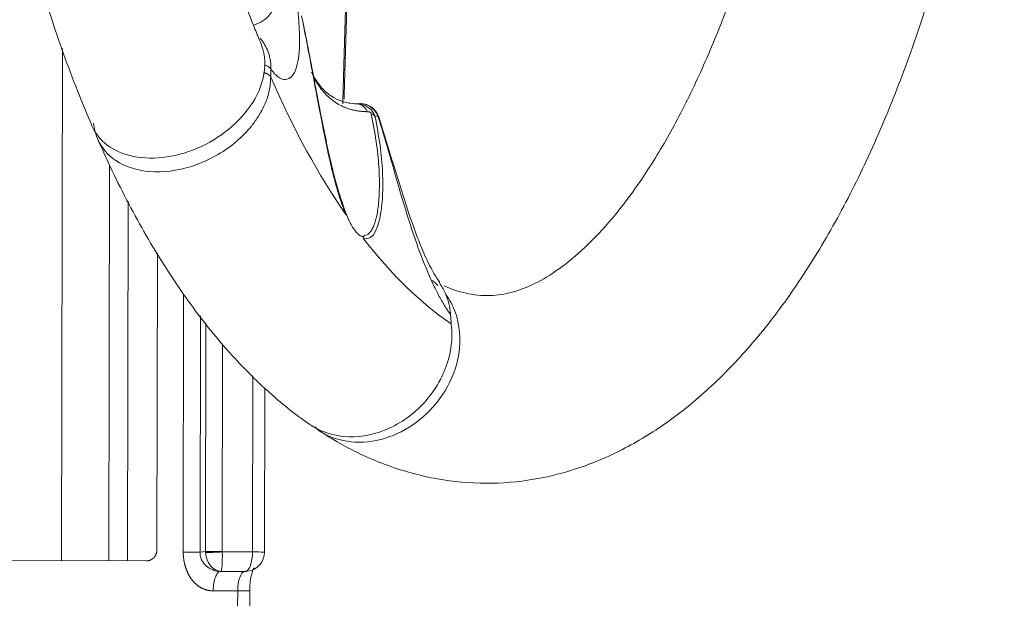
# Model space of a CAD drawing. Header units: millimetres. Extents: x 0 to 594, y 0 to 420.
# Tile 510 of 656: x 211.47 to 219.08, y 319.23 to 323.75. Entities that reach past the tile are written whole.
import ezdxf

# ---------------------------------------------------------------- set-up
doc = ezdxf.new("R2010")
doc.units = ezdxf.units.MM
doc.layers.add('1', color=7, linetype='Continuous', true_color=0xffffff)

msp = doc.modelspace()

# ---------------------------------------------------------------- linework, layer by layer
at = {"layer": '1', "color": 155, "linetype": 'Continuous', "lineweight": 13}
for p, q in [((211.7989, 323.5251), (211.7928, 319.5679)), ((214.1015, 323.0992), (214.0983, 323.099)), ((212.1573, 319.5672), (212.162, 322.6271)), ((212.307, 322.3464), (212.3027, 319.5673)), ((212.7331, 319.6333), (212.7361, 321.628)), ((212.8654, 321.4596), (212.8626, 319.6331)), ((212.9053, 319.6385), (212.908, 321.4042)), ((213.0373, 321.2386), (213.0348, 319.6383)), ((213.2683, 319.6354), (213.2704, 320.9963)), ((212.8626, 319.6331), (212.9053, 319.6385)), ((213.0348, 319.6358), (213.2683, 319.6354)), ((213.0254, 319.486), (213.019, 319.4852)), ((213.019, 319.4852), (213.2079, 319.4849)), ((213.2139, 319.4857), (213.0254, 319.486)), ((213.2079, 319.4849), (213.2139, 319.4857)), ((213.1535, 319.3351), (212.9646, 319.3354)), ((213.1533, 319.2198), (213.1535, 319.3351))]:
    msp.add_line(p, q, dxfattribs=at)
at = {"layer": '1', "color": 155, "linetype": 'Continuous', "lineweight": 18}
for p, q in [((214.0805, 323.0972), (214.0984, 323.0972)), ((212.5334, 321.9451), (212.5298, 319.6546)), ((213.3611, 319.6353), (213.3631, 320.9001)), ((212.4483, 319.5666), (208.74, 319.5725)), ((213.2254, 319.486), (213.2314, 319.4869)), ((213.2462, 319.2197), (213.2463, 319.335))]:
    msp.add_line(p, q, dxfattribs=at)
for centre, start, end in [((214.1015, 322.9492), 18.64788, 90), ((213.2111, 319.6355), 277.75797, 359.9118)]:
    msp.add_arc(centre, 0.15, start, end, dxfattribs=at)
at = {"layer": '1', "color": 155, "linetype": 'Continuous', "lineweight": 13}
for centre, major_axis, ratio, start_param, end_param in [((204.6297, 321.4928), (8.1909, 4.4513), 0.712679, 5.881117, 5.889433), ((214.1015, 322.9492), (0.0296, -0.147), 0.967443, 1.758581, 2.958543), ((214.1022, 322.9563), (-0.1224, -0.0256), 0.576041, 3.448222, 3.849494), ((212.9967, 319.6384), (-0.1, 0.0002), 0.000123, 4.321366, 5.865982), ((213.0429, 319.6384), (0.0128, -0.1495), 0.917094, 4.633038, 4.684028), ((212.9967, 319.6358), (0.0999, 0.0046), 0.019284, 3.560977, 5.102961), ((213.0226, 319.6358), (0.013, -0.1495), 0.780909, 4.67713, 6.195566), ((213.0226, 319.6358), (0.0021, -0.15), 0.081308, 0.051204, 1.569641), ((213.081, 319.6383), (-0.0005, -0.0501), 0.923562, 4.721389, 4.772379), ((213.2111, 319.6355), (-0.0002, -0.15), 0.381135, 0.052493, 1.57093), ((213.2111, 319.6355), (0.15, -0.0002), 0.000123, 5.892162, 7.462958), ((213.2107, 319.3351), (0.0002, 0.15), 0.381135, 0.052493, 1.57093), ((213.2051, 319.6347), (0.0202, -0.1486), 0.923246, 6.156591, 6.283187), ((213.2111, 319.6355), (0.0202, -0.1486), 0.923246, 6.156591, 6.283187), ((213.0963, 319.3352), (0.15, -0.0002), 0.000123, 0.004891, 1.179773)]:
    msp.add_ellipse(centre, major_axis=major_axis, ratio=ratio, start_param=start_param, end_param=end_param, dxfattribs=at)
at = {"layer": '1', "color": 155, "linetype": 'Continuous', "lineweight": 18}
for centre, major_axis, ratio, start_param, end_param in [((215.7084, 328.9164), (0, 7.8165), 0.422618, 2.37163, 2.594008), ((214.0716, 322.9725), (-0.0043, -0.1249), 0.789945, 2.139228, 3.173823), ((215.7084, 328.9164), (0, 7.8165), 0.422618, 2.64198, 2.864336), ((206.2456, 319.2883), (-6.4506, -6.7274), 0.841617, 2.496372, 2.504689)]:
    msp.add_ellipse(centre, major_axis=major_axis, ratio=ratio, start_param=start_param, end_param=end_param, dxfattribs=at)
for points, knots in [([(212.025, 334.8983), (211.9958, 334.8311), (211.8903, 334.579), (211.723, 334.1169), (211.535, 333.4979), (211.3729, 332.8475), (211.2369, 332.1709), (211.1274, 331.4724), (211.0448, 330.7566), (210.9894, 330.0285), (210.9616, 329.2929), (210.9613, 328.5549), (210.9886, 327.8195), (211.0433, 327.0919), (211.1252, 326.377), (211.2338, 325.6796), (211.3687, 325.0044), (211.5294, 324.3556), (211.7157, 323.7382), (211.8846, 323.2685), (211.9927, 323.0092), (212.0252, 322.9344)], [0, 0, 0, 0, 0.021143, 0.078157, 0.134902, 0.191393, 0.247673, 0.303787, 0.359775, 0.415673, 0.471514, 0.527331, 0.58315, 0.638994, 0.694891, 0.750874, 0.806979, 0.863246, 0.919721, 0.976457, 1, 1, 1, 1]), ([(213.3349, 323.5599), (213.3187, 323.5978), (213.2386, 323.7889), (213.1037, 324.1627), (212.9398, 324.698), (212.7951, 325.273), (212.6712, 325.8812), (212.5698, 326.5174), (212.4923, 327.1757), (212.4395, 327.85), (212.4123, 328.5343), (212.4108, 329.2223), (212.4353, 329.9077), (212.4853, 330.5845), (212.5604, 331.2463), (212.6596, 331.8871), (212.7818, 332.501), (212.9254, 333.0827), (213.0887, 333.6252), (213.2283, 334.0173), (213.3136, 334.2226), (213.3352, 334.2727)], [0, 0, 0, 0, 0.014073, 0.069968, 0.126158, 0.182664, 0.23943, 0.296403, 0.353536, 0.410785, 0.468112, 0.525481, 0.58286, 0.640205, 0.697482, 0.754654, 0.811681, 0.868519, 0.925117, 0.981418, 1, 1, 1, 1]), ([(217.6293, 326.8823), (217.623, 326.8244), (217.591, 326.5471), (217.5182, 326.0618), (217.4006, 325.4423), (217.2607, 324.8546), (217.1011, 324.3038), (216.9238, 323.7953), (216.7318, 323.3338), (216.5281, 322.9236), (216.3168, 322.5683), (216.1022, 322.2705), (215.8893, 322.0312), (215.6836, 321.8501), (215.4898, 321.724), (215.3099, 321.647), (215.1379, 321.6119), (214.9716, 321.6177), (214.8364, 321.6538), (214.7613, 321.686), (214.7491, 321.6915)], [0, 0, 0, 0, 0.015954, 0.076734, 0.13739, 0.197854, 0.258073, 0.317989, 0.377537, 0.436658, 0.495305, 0.55348, 0.611289, 0.669018, 0.727142, 0.786891, 0.850789, 0.923666, 0.987782, 1, 1, 1, 1]), ([(213.783, 320.5741), (213.8349, 320.5392), (214.0065, 320.4328), (214.3089, 320.2941), (214.6905, 320.19), (215.0708, 320.1556), (215.4433, 320.1867), (215.8052, 320.2797), (216.1555, 320.4318), (216.4947, 320.6427), (216.8231, 320.9136), (217.1394, 321.2457), (217.4408, 321.638), (217.7236, 322.0869), (217.9848, 322.5867), (218.2225, 323.1315), (218.4354, 323.7159), (218.6232, 324.3354), (218.7854, 324.9857), (218.9212, 325.6624), (219.0165, 326.2653), (219.0619, 326.6434), (219.077, 326.7846)], [0, 0, 0, 0, 0.023126, 0.075283, 0.125594, 0.174056, 0.221515, 0.268803, 0.316724, 0.366094, 0.417415, 0.470722, 0.525568, 0.581264, 0.637187, 0.692938, 0.748417, 0.803617, 0.85857, 0.913318, 0.967904, 1, 1, 1, 1]), ([(213.899, 322.5225), (213.8938, 322.5427), (213.8769, 322.61), (213.8498, 322.7299), (213.8179, 322.8851), (213.7721, 323.1223), (213.715, 323.4325), (213.6702, 323.6608), (213.6476, 323.7763)], [0, 0, 0, 0, 0.045249, 0.150154, 0.265694, 0.392911, 0.692866, 1, 1, 1, 1]), ([(213.6541, 323.7476), (213.663, 323.7034), (213.6807, 323.6161), (213.7071, 323.4802), (213.7335, 323.3428), (213.7599, 323.2032), (213.7903, 323.0441), (213.8248, 322.8694), (213.8626, 322.6918), (213.8938, 322.5626), (213.9114, 322.496), (213.9165, 322.4775)], [0, 0, 0, 0, 0.117844, 0.233037, 0.345983, 0.457164, 0.567146, 0.71666, 0.853434, 0.959116, 1, 1, 1, 1]), ([(213.3265, 323.6057), (213.338, 323.5922), (213.3593, 323.5629), (213.3872, 323.5088), (213.4035, 323.4543), (213.4095, 323.4096), (213.4108, 323.3869), (213.411, 323.3754), (213.411, 323.3689), (213.411, 323.3656), (213.4109, 323.364)], [0, 0, 0, 0, 0.201988, 0.416641, 0.708981, 0.854765, 0.927528, 0.963876, 0.982041, 1, 1, 1, 1]), ([(212.0242, 322.9338), (212.0432, 322.8887), (212.1091, 322.792), (212.2829, 322.6918), (212.5349, 322.6652), (212.8109, 322.7274), (213.0567, 322.8645), (213.2546, 323.061), (213.3752, 323.3029), (213.3673, 323.4762), (213.3356, 323.5556), (213.3339, 323.5595)], [0, 0, 0, 0, 0.090662, 0.214528, 0.339111, 0.464591, 0.59114, 0.701437, 0.841417, 0.9922, 1, 1, 1, 1]), ([(213.4088, 323.3048), (213.4084, 323.3057), (213.4074, 323.3075), (213.4057, 323.3101), (213.4038, 323.3127), (213.4016, 323.3153), (213.3991, 323.3178), (213.3963, 323.3202), (213.3933, 323.3226), (213.39, 323.3248), (213.3866, 323.3269), (213.3829, 323.3289), (213.379, 323.3307), (213.375, 323.3323), (213.3712, 323.3337), (213.3674, 323.3349), (213.3633, 323.336), (213.3587, 323.337), (213.3554, 323.3376), (213.3538, 323.3378)], [0, 0, 0, 0, 0.05505, 0.111112, 0.168114, 0.225977, 0.284614, 0.343927, 0.403812, 0.464161, 0.524856, 0.585779, 0.646808, 0.707817, 0.768685, 0.813641, 0.869883, 0.937234, 1, 1, 1, 1]), ([(213.4109, 323.3639), (213.4095, 323.3667), (213.4077, 323.3695), (213.4031, 323.3751), (213.4003, 323.3778), (213.3938, 323.383), (213.3901, 323.3854), (213.3818, 323.3897), (213.3773, 323.3917), (213.3682, 323.3947), (213.3637, 323.3959), (213.3591, 323.3968)], [0, 0, 0, 0, 0.203718, 0.203718, 0.407436, 0.407436, 0.611154, 0.611154, 0.814871, 0.814871, 1, 1, 1, 1]), ([(214.0864, 323.0964), (214.0449, 323.0974), (213.9769, 323.1076), (213.8845, 323.1477), (213.8265, 323.1939), (213.783, 323.2443), (213.7578, 323.2812), (213.7423, 323.3083), (213.7358, 323.3208)], [0, 0, 0, 0, 0.257845, 0.456402, 0.712382, 0.807324, 0.914992, 1, 1, 1, 1]), ([(214.0727, 323.0975), (214.0838, 323.0968), (214.105, 323.0954), (214.1343, 323.086), (214.1649, 323.0698), (214.1953, 323.0431), (214.2081, 323.0156), (214.2144, 323.002)], [0, 0, 0, 0, 0.181962, 0.349754, 0.499589, 0.750816, 1, 1, 1, 1]), ([(214.1084, 323.0935), (214.1069, 323.0938), (214.1042, 323.0942), (214.1003, 323.0943), (214.0991, 323.0938), (214.099, 323.0932)], [0, 0, 0, 0, 0.25686, 0.501689, 1, 1, 1, 1]), ([(214.1856, 323.0216), (214.1854, 323.0222), (214.1853, 323.0228), (214.1848, 323.0242), (214.1844, 323.025), (214.1834, 323.0267), (214.1828, 323.0276), (214.1814, 323.0292), (214.1806, 323.0299), (214.1786, 323.0315), (214.1773, 323.0323), (214.1748, 323.0336), (214.1736, 323.0341), (214.1669, 323.0365), (214.1618, 323.0369), (214.1571, 323.0369)], [0, 0, 0, 0, 0.047493, 0.047493, 0.110992, 0.110992, 0.182522, 0.182522, 0.251421, 0.251421, 0.364558, 0.364558, 0.476107, 0.476107, 1, 1, 1, 1]), ([(214.2357, 323.0048), (214.2381, 323.0034), (214.2417, 323.0013), (214.2433, 322.9984), (214.2436, 322.9973)], [0, 0, 0, 0, 0.65315, 1, 1, 1, 1]), ([(214.7163, 321.7163), (214.6854, 321.7588), (214.6331, 321.8472), (214.5589, 322.0213), (214.4701, 322.2588), (214.3671, 322.5999), (214.2846, 322.8616), (214.2439, 322.996)], [0, 0, 0, 0, 0.169521, 0.292535, 0.423991, 0.703678, 1, 1, 1, 1]), ([(212.0725, 322.8236), (212.0664, 322.8372), (212.0512, 322.877), (212.0423, 322.9197), (212.04, 322.948)], [0, 0, 0, 0, 0.350581, 1, 1, 1, 1]), ([(212.0728, 322.824), (212.1039, 322.7526), (212.2167, 322.5034), (212.4257, 322.1028), (212.7113, 321.6463), (213.022, 321.2405), (213.3471, 320.9029), (213.581, 320.7097), (213.7, 320.6282), (213.7063, 320.624)], [0, 0, 0, 0, 0.072983, 0.259182, 0.446438, 0.634643, 0.822498, 0.990597, 1, 1, 1, 1]), ([(213.9742, 322.2965), (213.9759, 322.2917), (213.9793, 322.2818), (213.9846, 322.2673), (213.9902, 322.2528), (213.9959, 322.2383), (214.002, 322.2238), (214.0084, 322.2093), (214.0196, 322.1852), (214.0362, 322.1536), (214.0579, 322.1202), (214.0796, 322.0942), (214.0974, 322.0799), (214.1106, 322.0735), (214.1197, 322.0721), (214.1272, 322.074), (214.1305, 322.0786), (214.1321, 322.0808)], [0, 0, 0, 0, 0.032767, 0.066138, 0.100384, 0.135748, 0.172455, 0.210699, 0.250651, 0.373521, 0.499771, 0.626219, 0.749321, 0.818125, 0.882087, 0.942277, 1, 1, 1, 1]), ([(213.9742, 322.2965), (213.976, 322.2913), (213.9796, 322.2808), (213.984, 322.2674), (213.9874, 322.2568), (213.9892, 322.2506), (213.9903, 322.2468), (213.991, 322.2441), (213.9914, 322.2412), (213.9908, 322.2403), (213.9898, 322.2412), (213.989, 322.2422), (213.9886, 322.2429)], [0, 0, 0, 0, 0.246534, 0.496538, 0.635967, 0.744837, 0.786382, 0.810859, 0.871933, 0.901629, 0.942153, 1, 1, 1, 1]), ([(214.1258, 322.0554), (214.1253, 322.056), (214.1245, 322.0571), (214.1235, 322.0591), (214.1226, 322.0617), (214.1226, 322.0644), (214.1233, 322.0666), (214.1246, 322.069), (214.1267, 322.0722), (214.1293, 322.0763), (214.1312, 322.0793), (214.1321, 322.0808)], [0, 0, 0, 0, 0.056107, 0.095985, 0.125086, 0.171225, 0.249353, 0.342523, 0.4996, 0.74932, 1, 1, 1, 1]), ([(214.7987, 321.4681), (214.7986, 321.47), (214.7983, 321.4737), (214.7976, 321.4811), (214.7963, 321.4941), (214.7928, 321.5198), (214.7826, 321.5702), (214.7585, 321.64), (214.7293, 321.6904), (214.7119, 321.7145)], [0, 0, 0, 0, 0.020158, 0.040542, 0.081318, 0.1629, 0.326191, 0.653179, 1, 1, 1, 1]), ([(214.7639, 321.6228), (214.7927, 321.583), (214.8646, 321.4468), (214.8884, 321.1803), (214.7793, 320.8895), (214.594, 320.6673), (214.3582, 320.5197), (214.0909, 320.4659), (213.8975, 320.5067), (213.8036, 320.5585), (213.782, 320.5727)], [0, 0, 0, 0, 0.08465, 0.261628, 0.413749, 0.539305, 0.678224, 0.816926, 0.955606, 1, 1, 1, 1]), ([(213.7061, 320.6238), (213.7305, 320.6068), (213.8119, 320.5597), (214.0035, 320.5082), (214.2989, 320.5525), (214.5465, 320.7218), (214.6934, 320.9095), (214.7495, 321.0239), (214.7769, 321.1052), (214.7901, 321.1517), (214.8033, 321.2177), (214.8119, 321.3032), (214.8069, 321.3647), (214.8042, 321.3985)], [0, 0, 0, 0, 0.060324, 0.189716, 0.387118, 0.592838, 0.68922, 0.796171, 0.813204, 0.842113, 0.88289, 0.935523, 1, 1, 1, 1]), ([(213.2463, 319.335), (213.2464, 319.3545), (213.2483, 319.3971), (213.2574, 319.4544), (213.2696, 319.494), (213.2774, 319.5101), (213.2792, 319.5125), (213.2792, 319.5125)], [0, 0, 0, 0, 0.220161, 0.506624, 0.723695, 0.89968, 1, 1, 1, 1])]:
    msp.add_open_spline(points, degree=3, knots=knots, dxfattribs=at)
at = {"layer": '1', "color": 155, "linetype": 'Continuous', "lineweight": 13}
for points, degree, knots in [([(213.9649, 323.0976), (213.9684, 323.2202), (213.9751, 323.4572), (213.9857, 323.8177), (213.9962, 324.1692), (214.0037, 324.4065), (214.0073, 324.5204)], 3, [0, 0, 0, 0, 0.25876, 0.5, 0.760092, 1, 1, 1, 1]), ([(213.2758, 323.705), (213.302, 323.7133), (213.3476, 323.7348), (213.3985, 323.7793), (213.4282, 323.8267), (213.4431, 323.8739), (213.4411, 323.9069), (213.4402, 323.923)], 3, [0, 0, 0, 0, 0.268724, 0.499609, 0.677767, 0.843744, 1, 1, 1, 1]), ([(213.6175, 323.8494), (213.6187, 323.8338), (213.6212, 323.7989), (213.6262, 323.7323), (213.6296, 323.6704), (213.6325, 323.5858), (213.6303, 323.4969), (213.615, 323.394), (213.5852, 323.3175), (213.5383, 323.2789), (213.4891, 323.2869), (213.451, 323.3173), (213.4287, 323.3416), (213.4171, 323.3561), (213.4109, 323.3639)], 3, [0, 0, 0, 0, 0.047786, 0.107733, 0.193171, 0.226965, 0.35231, 0.470051, 0.605904, 0.735829, 0.870711, 0.93381, 0.964494, 1, 1, 1, 1]), ([(214.1571, 323.0369), (214.1477, 323.0371), (214.1289, 323.0374), (214.1015, 323.0398), (214.0746, 323.0436), (214.0485, 323.0488), (214.0232, 323.0555), (213.9986, 323.0635), (213.9748, 323.0728), (213.9279, 323.0947), (213.8625, 323.1384), (213.7884, 323.2191), (213.746, 323.292), (213.7268, 323.3354), (213.7241, 323.3416)], 3, [0, 0, 0, 0, 0.049894, 0.099395, 0.148507, 0.197238, 0.245594, 0.293585, 0.341214, 0.388478, 0.58332, 0.775989, 0.96844, 1, 1, 1, 1]), ([(213.409, 323.3046), (213.4069, 323.2695), (213.4029, 323.2024), (213.3698, 323.1034), (213.3248, 323.0154), (213.2722, 322.9395), (213.2176, 322.876), (213.1647, 322.8245), (213.0401, 322.7198), (212.8034, 322.5946), (212.4667, 322.5524), (212.2025, 322.638), (212.1019, 322.7579), (212.0725, 322.8236)], 3, [0, 0, 0, 0, 0.067539, 0.129032, 0.184472, 0.233852, 0.277168, 0.314414, 0.345588, 0.52033, 0.688062, 0.853574, 1, 1, 1, 1]), ([(214.2144, 323.002), (214.2287, 322.9265), (214.2571, 322.777), (214.2758, 322.5686), (214.276, 322.3833), (214.2588, 322.2292), (214.2262, 322.12), (214.1826, 322.0546), (214.144, 322.0552), (214.1258, 322.0554)], 3, [0, 0, 0, 0, 0.168709, 0.333989, 0.497563, 0.650086, 0.782023, 0.896928, 1, 1, 1, 1]), ([(214.1321, 322.0808), (214.1391, 322.082), (214.1534, 322.0843), (214.1725, 322.0994), (214.1901, 322.1227), (214.2058, 322.1552), (214.2243, 322.2108), (214.2414, 322.3004), (214.2505, 322.4392), (214.2467, 322.609), (214.2267, 322.807), (214.1994, 322.9492), (214.1856, 323.0216)], 3, [0, 0, 0, 0, 0.044619, 0.091464, 0.141162, 0.194265, 0.251249, 0.371238, 0.502463, 0.6638, 0.828991, 1, 1, 1, 1]), ([(214.7987, 321.468), (214.7829, 321.4915), (214.7514, 321.5382), (214.7058, 321.6193), (214.6617, 321.7071), (214.6193, 321.8021), (214.5782, 321.9038), (214.5383, 322.0119), (214.4993, 322.126), (214.4534, 322.2692), (214.4011, 322.4437), (214.3453, 322.6406), (214.2994, 322.8023), (214.2628, 322.9223), (214.2441, 322.9795), (214.2357, 323.0048)], 3, [0, 0, 0, 0, 0.064918, 0.128876, 0.192539, 0.256593, 0.321721, 0.388579, 0.457775, 0.529859, 0.647473, 0.77312, 0.892306, 0.952251, 1, 1, 1, 1]), ([(213.9886, 322.2429), (213.9761, 322.2752), (213.9503, 322.3419), (213.9214, 322.4385), (213.9048, 322.5), (213.899, 322.5225)], 3, [0, 0, 0, 0, 0.37426, 0.772392, 1, 1, 1, 1]), ([(213.9165, 322.4775), (213.9232, 322.4534), (213.9412, 322.3911), (213.9616, 322.3326), (213.9742, 322.2965)], 3, [0, 0, 0, 0, 0.383497, 1, 1, 1, 1]), ([(212.7331, 319.6333), (212.739, 319.6333), (212.7452, 319.6332), (212.7578, 319.6332), (212.7642, 319.6332), (212.7771, 319.6332), (212.7836, 319.6332), (212.7962, 319.6332), (212.8024, 319.6332), (212.8144, 319.6331), (212.8201, 319.6331), (212.8309, 319.6331), (212.836, 319.6331), (212.8452, 319.6331), (212.8494, 319.6331), (212.8568, 319.6331), (212.86, 319.6331), (212.8626, 319.6331)], 3, [0, 0, 0, 0, 0.125, 0.125, 0.25, 0.25, 0.375, 0.375, 0.5, 0.5, 0.625, 0.625, 0.75, 0.75, 0.875, 0.875, 1, 1, 1, 1]), ([(212.9646, 319.3354), (212.9067, 319.3355), (212.8583, 319.3666), (212.8202, 319.391), (212.7918, 319.4325), (212.7651, 319.4714), (212.7499, 319.5207), (212.733, 319.5755), (212.7331, 319.6333)], 2, [0, 0, 0, 0.25, 0.25, 0.5, 0.5, 0.75, 0.75, 1, 1, 1]), ([(212.8626, 319.6331), (212.8633, 319.6216), (212.8646, 319.5989), (212.8767, 319.569), (212.8938, 319.5437), (212.9139, 319.5239), (212.9369, 319.5081), (212.959, 319.4973), (212.98, 319.4902), (212.9995, 319.486), (213.0125, 319.4854), (213.019, 319.4852)], 3, [0, 0, 0, 0, 0.142168, 0.283164, 0.396954, 0.521781, 0.633327, 0.744432, 0.828026, 0.913086, 1, 1, 1, 1]), ([(213.019, 319.4852), (213.0154, 319.4847), (213.0118, 319.4833), (213.0048, 319.4787), (213.0014, 319.4756), (212.9948, 319.4677), (212.9916, 319.4629), (212.9857, 319.4518), (212.983, 319.4456), (212.978, 319.4318), (212.9757, 319.4243), (212.9718, 319.4083), (212.9701, 319.3998), (212.9674, 319.3822), (212.9664, 319.3731), (212.965, 319.3544), (212.9646, 319.3449), (212.9646, 319.3354)], 3, [0, 0, 0, 0, 0.125, 0.125, 0.25, 0.25, 0.375, 0.375, 0.5, 0.5, 0.625, 0.625, 0.75, 0.75, 0.875, 0.875, 1, 1, 1, 1])]:
    msp.add_open_spline(points, degree=degree, knots=knots, dxfattribs=at)
at = {"layer": '1', "color": 155, "linetype": 'Continuous', "lineweight": 18}
for points, degree in [([(213.9756, 323.1335), (214.0168, 324.4926)], 1), ([(214.0727, 323.0975), (214.0817, 323.0968), (214.0902, 323.0973), (214.0983, 323.099)], 3), ([(214.2357, 323.0048), (214.2288, 323.0031), (214.2217, 323.0022), (214.2144, 323.002)], 3), ([(214.6553, 321.7336), (214.6714, 321.7215), (214.6867, 321.7084), (214.7013, 321.6946)], 3), ([(214.8042, 321.3985), (214.8043, 321.3985), (214.8043, 321.3984), (214.8044, 321.3984)], 3), ([(213.7498, 320.6021), (213.7813, 320.573)], 1), ([(212.5298, 319.6546), (212.5298, 319.6267), (212.52, 319.5997), (212.4992, 319.5769), (212.474, 319.5666), (212.4483, 319.5666)], 5)]:
    msp.add_open_spline(points, degree=degree, dxfattribs=at)

doc.saveas('drawing.dxf')
